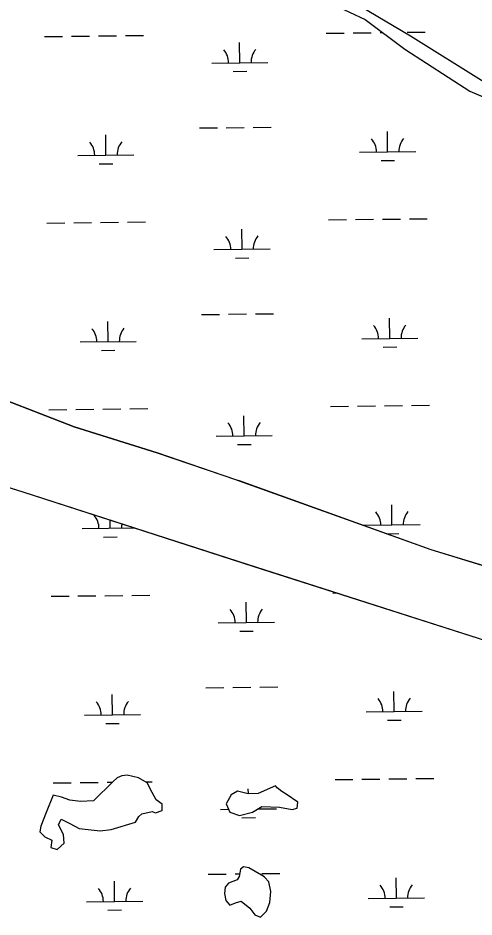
# Model space of a CAD drawing. Extents: x 3684037 to 3722149, y 433263 to 459021.
# Drawn here: x 3717671 to 3718483, y 451251 to 452854 of the extents above; entities that cross this region are included whole.
import ezdxf

# ---------------------------------------------------------------- set-up
doc = ezdxf.new("R2010")
doc.units = 0
doc.layers.add('V-TOPO-SHOR', color=7, linetype='Continuous')
doc.layers.add('V-WETL-SWMP', color=7, linetype='Continuous')

msp = doc.modelspace()

# ---------------------------------------------------------------- linework, layer by layer
at = {"layer": 'V-TOPO-SHOR'}
for p, q in [((3718093.7, 452943.8), (3718289.1, 452851.6)), ((3718370, 452822), (3718279.5, 452875.2)), ((3718289.1, 452851.6), (3718359.9, 452798.5)), ((3718500.9, 452740.1), (3718370, 452822)), ((3718359.9, 452798.5), (3718475.6, 452723.7)), ((3718475.6, 452723.7), (3718612.4, 452666)), ((3718406.4, 451906.1), (3718063.3, 452029.5)), ((3718584.2, 451851.5), (3718406.4, 451906.1)), ((3718079.2, 451880.3), (3718592.6, 451716)), ((3717855.8, 451503.3), (3717847.4, 451499.6)), ((3717865.4, 451504.5), (3717855.8, 451503.3)), ((3717885.6, 451499.6), (3717865.4, 451504.5)), ((3717840, 451492.8), (3717805.1, 451458.8)), ((3717847.4, 451499.6), (3717840, 451492.8)), ((3717901.1, 451490.8), (3717885.6, 451499.6)), ((3717909.5, 451473.3), (3717901.1, 451490.8)), ((3718129.4, 451485.5), (3718098.8, 451471.7)), ((3718132.5, 451481.8), (3718129.4, 451485.5)), ((3717917, 451460.2), (3717909.5, 451473.3)), ((3718050.2, 451469.2), (3718041.4, 451453.4)), ((3718061.5, 451475.7), (3718050.2, 451469.2)), ((3718080.5, 451470.9), (3718061.5, 451475.7)), ((3718098.8, 451471.7), (3718080.5, 451470.9)), ((3718140.6, 451474.9), (3718132.5, 451481.8)), ((3718148.5, 451470.2), (3718140.6, 451474.9)), ((3718168.9, 451456.4), (3718148.5, 451470.2)), ((3717733.6, 451468.9), (3717720.8, 451437.9)), ((3717748.1, 451464.9), (3717733.6, 451468.9)), ((3717763, 451459.6), (3717748.1, 451464.9)), ((3717782.2, 451457.3), (3717763, 451459.6)), ((3717805.1, 451458.8), (3717782.2, 451457.3)), ((3717927.5, 451452.6), (3717917, 451460.2)), ((3718041.4, 451453.4), (3718048.3, 451438.3)), ((3718168.1, 451445.5), (3718168.9, 451456.4)), ((3717720.8, 451437.9), (3717711.7, 451413.3)), ((3717891.4, 451435.3), (3717909.9, 451439.6)), ((3717909.9, 451439.6), (3717915.8, 451437)), ((3717915.8, 451437), (3717927.4, 451441.2)), ((3717927.4, 451441.2), (3717927.5, 451452.6)), ((3718048.3, 451438.3), (3718065.1, 451432.1)), ((3718065.1, 451432.1), (3718088.2, 451438.3)), ((3718088.2, 451438.3), (3718105.1, 451448.4)), ((3718105.1, 451448.4), (3718136.5, 451447.4)), ((3718136.5, 451447.4), (3718159.3, 451443)), ((3718159.3, 451443), (3718168.1, 451445.5)), ((3717742.8, 451415.8), (3717747.7, 451426)), ((3717747.7, 451426), (3717763, 451418.1)), ((3717880.3, 451420.4), (3717886, 451430.4)), ((3717886, 451430.4), (3717891.4, 451435.3)), ((3717711.7, 451413.3), (3717709.5, 451403)), ((3717751.7, 451398.4), (3717742.8, 451415.8)), ((3717763, 451418.1), (3717779.5, 451409.2)), ((3717779.5, 451409.2), (3717816.8, 451405.2)), ((3717816.8, 451405.2), (3717836.6, 451407.6)), ((3717836.6, 451407.6), (3717880.3, 451420.4)), ((3717709.5, 451403), (3717718.5, 451394.1)), ((3717718.5, 451394.1), (3717730.8, 451388.3)), ((3717753.2, 451383.3), (3717751.7, 451398.4)), ((3717730.8, 451388.3), (3717729.1, 451375.2)), ((3717729.1, 451375.2), (3717740.7, 451371.6)), ((3717740.7, 451371.6), (3717753.2, 451383.3)), ((3718072.6, 451340.7), (3718066.9, 451336.5)), ((3718081.7, 451339), (3718072.6, 451340.7)), ((3718066.9, 451336.5), (3718064.7, 451323.7)), ((3718104.5, 451326.2), (3718081.7, 451339)), ((3718104.9, 451325.9), (3718104.5, 451326.2)), ((3718110, 451322.2), (3718104.9, 451325.9)), ((3718045.7, 451311.5), (3718039.6, 451304.6)), ((3718061.1, 451317.9), (3718045.7, 451311.5)), ((3718064.7, 451323.7), (3718061.1, 451317.9)), ((3718117.6, 451314), (3718110, 451322.2)), ((3718121, 451296.8), (3718117.6, 451314)), ((3718039.6, 451304.6), (3718038.7, 451293.6)), ((3718038.7, 451293.6), (3718041.2, 451280.8)), ((3718119.6, 451277.4), (3718121, 451296.8)), ((3718041.2, 451280.8), (3718047.9, 451272.6)), ((3718047.9, 451272.6), (3718058.3, 451276.8)), ((3718058.3, 451276.8), (3718068, 451279.7)), ((3718068, 451279.7), (3718083.8, 451267)), ((3718113.2, 451261.9), (3718119.6, 451277.4)), ((3718083.8, 451267), (3718092.7, 451255.1)), ((3718102.4, 451251.4), (3718113.2, 451261.9)), ((3718092.7, 451255.1), (3718102.4, 451251.4))]:
    msp.add_line(p, q, dxfattribs=at)
for points in [[(3715587.5, 453091.1), (3715656.4, 453028.8), (3715727, 452946.5), (3715834.4, 452820.2), (3715922, 452722.1), (3715962.9, 452683.3), (3715995.6, 452646.3), (3716015.4, 452622.2), (3716020.1, 452613.4), (3716038.7, 452579.9), (3716052.7, 452566.4), (3716234.6, 452464.5), (3716715.7, 452314.1), (3717016.5, 452218.2), (3717331.4, 452123.4), (3717475.4, 452073.1), (3717679.1, 452009.7), (3718079.2, 451880.3)], [(3717239.4, 452296.8), (3717265.1, 452284.2), (3717282, 452277.2), (3717304.9, 452271.2), (3717325.9, 452268.2), (3717341.2, 452268.2), (3717353.5, 452266.4), (3717429, 452247.4), (3717532.6, 452211.3), (3717648.4, 452172.8), (3717770.7, 452125.6), (3717918.8, 452078.8), (3718063.3, 452029.5)]]:
    msp.add_lwpolyline(points, dxfattribs=at)
at = {"layer": 'V-WETL-SWMP'}
for p, q in [((3718370, 452822), (3718279.5, 452875.2)), ((3717718, 452821.2), (3717750, 452821.5)), ((3717766, 452821.7), (3717798, 452822.1)), ((3717814, 452822.3), (3717846, 452822.6)), ((3717862, 452822.8), (3717894, 452823.2)), ((3718219.9, 452827), (3718251.9, 452827.4)), ((3718267.9, 452827.6), (3718299.9, 452827.9)), ((3718315.9, 452828.1), (3718320.4, 452828.2)), ((3718363.9, 452828.7), (3718395.9, 452829)), ((3718500.9, 452740.1), (3718370, 452822)), ((3718065.9, 452774.5), (3718065.5, 452810.5)), ((3718015.9, 452773.9), (3718115.9, 452775)), ((3718054.1, 452758.9), (3718078.1, 452759.2)), ((3717993.8, 452658.2), (3718025.8, 452658.6)), ((3718041.8, 452658.7), (3718073.8, 452659.1)), ((3718089.8, 452659.3), (3718121.8, 452659.7)), ((3717827.3, 452609.8), (3717826.9, 452645.8)), ((3718329.2, 452615.7), (3718328.8, 452651.7)), ((3717777.3, 452609.2), (3717877.3, 452610.4)), ((3718279.2, 452615.1), (3718379.2, 452616.2)), ((3717815.5, 452594.2), (3717839.5, 452594.5)), ((3718317.4, 452600.1), (3718341.4, 452600.4)), ((3718271.8, 452494.9), (3718303.8, 452495.3)), ((3718319.8, 452495.5), (3718351.8, 452495.8)), ((3718367.8, 452496), (3718399.8, 452496.4)), ((3717721.9, 452488.5), (3717753.9, 452488.9)), ((3717769.9, 452489.1), (3717801.9, 452489.4)), ((3717817.9, 452489.6), (3717849.9, 452490)), ((3717865.9, 452490.2), (3717897.9, 452490.6)), ((3718223.8, 452494.3), (3718255.8, 452494.7)), ((3718069.8, 452441.8), (3718069.4, 452477.8)), ((3718019.8, 452441.2), (3718119.8, 452442.4)), ((3718058, 452426.2), (3718082, 452426.5)), ((3717997.7, 452325.5), (3718029.7, 452325.9)), ((3718045.7, 452326.1), (3718077.7, 452326.5)), ((3718093.7, 452326.6), (3718125.7, 452327)), ((3718333.1, 452283), (3718332.7, 452319)), ((3717831.2, 452277.2), (3717830.8, 452313.2)), ((3717781.2, 452276.6), (3717881.2, 452277.7)), ((3718283.1, 452282.4), (3718383.1, 452283.6)), ((3717819.4, 452261.6), (3717843.4, 452261.9)), ((3718321.3, 452267.4), (3718345.3, 452267.7)), ((3718227.6, 452161.7), (3718259.6, 452162.1)), ((3718275.6, 452162.3), (3718307.6, 452162.6)), ((3718323.6, 452162.8), (3718355.6, 452163.2)), ((3718371.6, 452163.4), (3718403.6, 452163.7)), ((3717725.8, 452155.9), (3717757.8, 452156.2)), ((3717773.8, 452156.4), (3717805.8, 452156.8)), ((3717821.8, 452157), (3717853.8, 452157.3)), ((3717869.8, 452157.5), (3717901.8, 452157.9)), ((3718073.6, 452109.2), (3718073.2, 452145.2)), ((3718023.7, 452108.6), (3718123.6, 452109.7)), ((3718061.8, 452093.6), (3718085.8, 452093.9)), ((3717475.4, 452073.1), (3717679.1, 452009.7)), ((3717679.1, 452009.7), (3718090.6, 451876.6)), ((3718336.9, 451950.3), (3718336.5, 451986.3)), ((3717835.1, 451944.5), (3717834.9, 451959.3)), ((3718287, 451949.8), (3718386.9, 451950.9)), ((3717785.1, 451943.9), (3717879.1, 451945)), ((3718326.6, 451934.8), (3718349.1, 451935.1)), ((3717823.3, 451928.9), (3717847.3, 451929.2)), ((3718090.6, 451876.6), (3718592.6, 451716)), ((3717729.6, 451823.2), (3717761.6, 451823.6)), ((3717777.6, 451823.8), (3717809.6, 451824.1)), ((3717825.6, 451824.3), (3717857.6, 451824.7)), ((3717873.6, 451824.9), (3717905.6, 451825.3)), ((3718231.5, 451829), (3718239, 451829.1)), ((3718077.5, 451776.5), (3718077.1, 451812.5)), ((3718027.5, 451775.9), (3718127.5, 451777.1)), ((3718065.7, 451760.9), (3718089.7, 451761.2)), ((3718101.5, 451661.3), (3718133.4, 451661.7)), ((3717838.9, 451611.9), (3717838.5, 451647.9)), ((3718005.5, 451660.2), (3718037.5, 451660.6)), ((3718053.5, 451660.8), (3718085.5, 451661.2)), ((3718340.8, 451617.7), (3718340.4, 451653.7)), ((3718290.8, 451617.1), (3718390.8, 451618.3)), ((3717788.9, 451611.3), (3717888.9, 451612.4)), ((3718329, 451602.1), (3718353, 451602.4)), ((3717827.1, 451596.3), (3717851.1, 451596.6)), ((3717855.8, 451503.3), (3717847.4, 451499.6)), ((3717865.4, 451504.5), (3717855.8, 451503.3)), ((3717885.6, 451499.6), (3717865.4, 451504.5)), ((3717733.5, 451490.6), (3717765.5, 451490.9)), ((3717781.5, 451491.1), (3717813.5, 451491.5)), ((3717840, 451492.8), (3717805.1, 451458.8)), ((3717829.5, 451491.7), (3717838.9, 451491.8)), ((3717847.4, 451499.6), (3717840, 451492.8)), ((3717901.1, 451490.8), (3717885.6, 451499.6)), ((3717898.2, 451492.5), (3717909.5, 451492.6)), ((3717909.5, 451473.3), (3717901.1, 451490.8)), ((3718129.4, 451485.5), (3718098.8, 451471.7)), ((3718132.5, 451481.8), (3718129.4, 451485.5)), ((3718235.4, 451496.4), (3718267.4, 451496.8)), ((3718283.4, 451496.9), (3718315.4, 451497.3)), ((3718331.4, 451497.5), (3718363.4, 451497.9)), ((3718379.4, 451498.1), (3718411.4, 451498.4)), ((3717917, 451460.2), (3717909.5, 451473.3)), ((3718050.2, 451469.2), (3718041.4, 451453.4)), ((3718061.5, 451475.7), (3718050.2, 451469.2)), ((3718080.5, 451470.9), (3718061.5, 451475.7)), ((3718098.8, 451471.7), (3718080.5, 451470.9)), ((3718081.1, 451470.9), (3718081, 451479.9)), ((3718140.6, 451474.9), (3718132.5, 451481.8)), ((3718148.5, 451470.2), (3718140.6, 451474.9)), ((3718168.9, 451456.4), (3718148.5, 451470.2)), ((3717733.6, 451468.9), (3717720.8, 451437.9)), ((3717748.1, 451464.9), (3717733.6, 451468.9)), ((3717763, 451459.6), (3717748.1, 451464.9)), ((3717782.2, 451457.3), (3717763, 451459.6)), ((3717805.1, 451458.8), (3717782.2, 451457.3)), ((3717927.5, 451452.6), (3717917, 451460.2)), ((3718041.4, 451453.4), (3718048.3, 451438.3)), ((3718168.1, 451445.5), (3718168.9, 451456.4)), ((3717720.8, 451437.9), (3717711.7, 451413.3)), ((3717891.4, 451435.3), (3717909.9, 451439.6)), ((3717909.9, 451439.6), (3717915.8, 451437)), ((3717915.8, 451437), (3717927.4, 451441.2)), ((3717927.4, 451441.2), (3717927.5, 451452.6)), ((3718031.4, 451443.3), (3718045.9, 451443.4)), ((3718048.3, 451438.3), (3718065.1, 451432.1)), ((3718065.1, 451432.1), (3718088.2, 451438.3)), ((3718088.2, 451438.3), (3718105.1, 451448.4)), ((3718097.7, 451444), (3718131.4, 451444.4)), ((3718105.1, 451448.4), (3718136.5, 451447.4)), ((3718136.5, 451447.4), (3718159.3, 451443)), ((3718159.3, 451443), (3718168.1, 451445.5)), ((3717742.8, 451415.8), (3717747.7, 451426)), ((3717747.7, 451426), (3717763, 451418.1)), ((3717880.3, 451420.4), (3717886, 451430.4)), ((3717886, 451430.4), (3717891.4, 451435.3)), ((3718069.6, 451428.3), (3718093.6, 451428.6)), ((3717711.7, 451413.3), (3717709.5, 451403)), ((3717751.7, 451398.4), (3717742.8, 451415.8)), ((3717763, 451418.1), (3717779.5, 451409.2)), ((3717779.5, 451409.2), (3717816.8, 451405.2)), ((3717816.8, 451405.2), (3717836.6, 451407.6)), ((3717836.6, 451407.6), (3717880.3, 451420.4)), ((3717709.5, 451403), (3717718.5, 451394.1)), ((3717718.5, 451394.1), (3717730.8, 451388.3)), ((3717753.2, 451383.3), (3717751.7, 451398.4)), ((3717730.8, 451388.3), (3717729.1, 451375.2)), ((3717729.1, 451375.2), (3717740.7, 451371.6)), ((3717740.7, 451371.6), (3717753.2, 451383.3)), ((3718072.6, 451340.7), (3718066.9, 451336.5)), ((3718081.7, 451339), (3718072.6, 451340.7)), ((3718009.3, 451327.6), (3718041.3, 451327.9)), ((3718057.3, 451328.1), (3718065.5, 451328.2)), ((3718066.9, 451336.5), (3718064.7, 451323.7)), ((3718104.5, 451326.2), (3718081.7, 451339)), ((3718104.9, 451325.9), (3718104.5, 451326.2)), ((3718110, 451322.2), (3718104.9, 451325.9)), ((3718105.3, 451328.7), (3718137.3, 451329.1)), ((3717842.8, 451279.2), (3717842.4, 451315.2)), ((3718045.7, 451311.5), (3718039.6, 451304.6)), ((3718061.1, 451317.9), (3718045.7, 451311.5)), ((3718064.7, 451323.7), (3718061.1, 451317.9)), ((3718117.6, 451314), (3718110, 451322.2)), ((3718121, 451296.8), (3718117.6, 451314)), ((3718344.7, 451285), (3718344.3, 451321)), ((3718039.6, 451304.6), (3718038.7, 451293.6)), ((3718038.7, 451293.6), (3718041.2, 451280.8)), ((3718119.6, 451277.4), (3718121, 451296.8)), ((3717792.8, 451278.6), (3717892.8, 451279.8)), ((3718041.2, 451280.8), (3718047.9, 451272.6)), ((3718047.9, 451272.6), (3718058.3, 451276.8)), ((3718058.3, 451276.8), (3718068, 451279.7)), ((3718068, 451279.7), (3718083.8, 451267)), ((3718113.2, 451261.9), (3718119.6, 451277.4)), ((3718294.7, 451284.5), (3718394.7, 451285.6)), ((3717831, 451263.6), (3717855, 451263.9)), ((3718083.8, 451267), (3718092.7, 451255.1)), ((3718102.4, 451251.4), (3718113.2, 451261.9)), ((3718332.9, 451269.5), (3718356.9, 451269.8)), ((3718092.7, 451255.1), (3718102.4, 451251.4))]:
    msp.add_line(p, q, dxfattribs=at)
for points in [[(3718093.7, 452943.8), (3718289.1, 452851.6), (3718359.9, 452798.5), (3718475.6, 452723.7), (3718612.4, 452666)], [(3718584.2, 451851.5), (3718406.4, 451906.1), (3718056.9, 452031.6), (3717918.8, 452078.8), (3717770.7, 452125.6), (3717648.4, 452172.8)]]:
    msp.add_lwpolyline(points, dxfattribs=at)
for centre, start, end in [((3718010.7, 452774.3), 359.8949, 41.4385), ((3718121.1, 452775.6), 139.8949, 181.4385), ((3718384.4, 452616.8), 139.8949, 181.4385), ((3717772.1, 452609.6), 359.8949, 41.4385), ((3717882.6, 452610.9), 139.8949, 181.4385), ((3718274, 452615.5), 359.8949, 41.4385), ((3718014.5, 452441.6), 359.8949, 41.4385), ((3718125, 452442.9), 139.8949, 181.4385), ((3718277.8, 452282.8), 359.8949, 41.4385), ((3718388.3, 452284.1), 139.8949, 181.4385), ((3717776, 452277), 359.8949, 41.4385), ((3717886.4, 452278.3), 139.8949, 181.4385), ((3718018.4, 452109), 359.8949, 41.4385), ((3718128.9, 452110.3), 139.8949, 181.4385), ((3717779.8, 451944.3), 359.8949, 41.4385), ((3718281.7, 451950.2), 359.8949, 41.4385), ((3718392.2, 451951.5), 139.8949, 181.4385), ((3717890.3, 451945.6), 168.6086, 181.4385), ((3718022.3, 451776.3), 359.8949, 41.4385), ((3718132.8, 451777.6), 139.8949, 181.4385), ((3717783.7, 451611.7), 359.8949, 41.4385), ((3717894.2, 451613), 139.8949, 181.4385), ((3718285.6, 451617.5), 359.8949, 41.4385), ((3718396.1, 451618.8), 139.8949, 181.4385), ((3718136.6, 451445), 177.931, 181.4385), ((3718399.9, 451286.2), 139.8949, 181.4385), ((3717787.6, 451279), 359.8949, 41.4385), ((3717898, 451280.3), 139.8949, 181.4385), ((3718289.4, 451284.9), 359.8949, 41.4385)]:
    msp.add_arc(centre, 35.2, start, end, dxfattribs=at)

doc.saveas('drawing.dxf')
